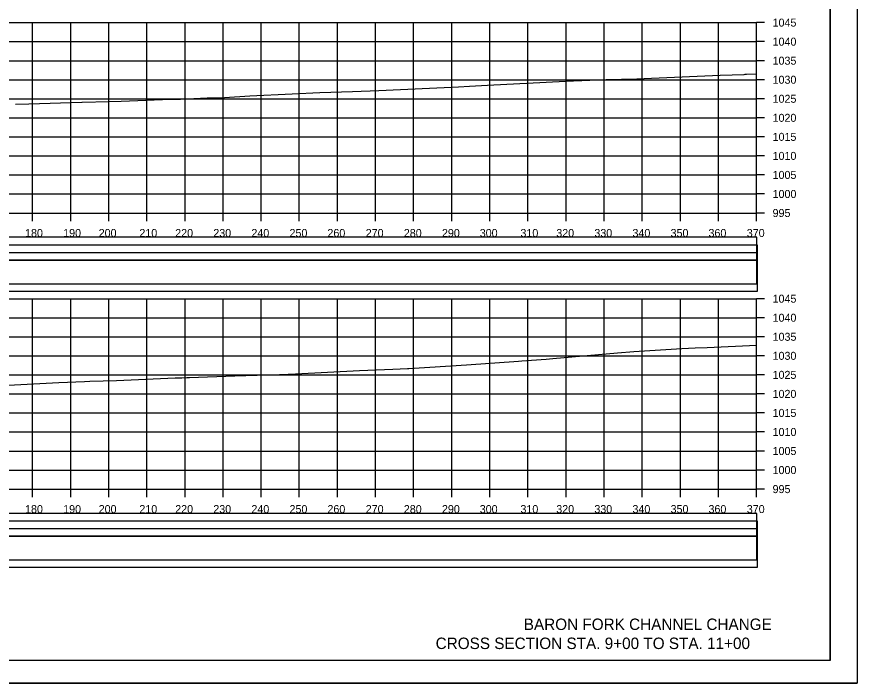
# Model space of a CAD drawing. Extents: x 1370565 to 1374448, y 301010 to 304637.
# Drawn here: x 1374227.4 to 1374447.9, y 302053 to 302228 of the extents above; entities that cross this region are included whole.
import ezdxf

# ---------------------------------------------------------------- set-up
doc = ezdxf.new("R2010")
doc.units = 0
for name, color, linetype in [('Default', 7, 'Continuous'), ('R_Axis', 7, 'Continuous'), ('R_Axis Annot', 7, 'Continuous'), ('R_Border', 7, 'Continuous'), ('R_Draft', 7, 'Continuous'), ('R_Drive', 7, 'Continuous'), ('R_Exist Surface', 7, 'Continuous'), ('R_Grid', 7, 'Continuous'), ('R_No Plot', 7, 'Continuous')]:
    doc.layers.add(name, color=color, linetype=linetype)

msp = doc.modelspace()

# ---------------------------------------------------------------- linework, layer by layer
at = {"layer": 'Default'}
for points in [[(1373981.44, 302166.1), (1374421.61, 302166.1), (1374421.61, 302170.09), (1373981.44, 302170.09)], [(1373981.44, 302157.87), (1374421.61, 302157.87), (1374421.61, 302166.02), (1373981.44, 302166.02)], [(1373981.44, 302093.6), (1374421.61, 302093.6), (1374421.61, 302097.59), (1373981.44, 302097.59)], [(1373981.44, 302085.37), (1374421.61, 302085.37), (1374421.61, 302093.52), (1373981.44, 302093.52)]]:
    msp.add_lwpolyline(points, close=True, dxfattribs=at)
at = {"layer": 'R_Axis'}
for p, q in [((1374421.52, 302176.47), (1374421.52, 302226.47)), ((1374423.62, 302226.47), (1374421.52, 302226.47)), ((1374423.62, 302221.47), (1374421.52, 302221.47)), ((1374423.62, 302216.47), (1374421.52, 302216.47)), ((1374423.62, 302211.47), (1374421.52, 302211.47)), ((1374423.62, 302206.47), (1374421.52, 302206.47)), ((1374423.62, 302201.47), (1374421.52, 302201.47)), ((1374423.62, 302196.47), (1374421.52, 302196.47)), ((1374423.62, 302191.47), (1374421.52, 302191.47)), ((1374423.62, 302186.47), (1374421.52, 302186.47)), ((1374423.62, 302181.47), (1374421.52, 302181.47)), ((1373981.52, 302176.47), (1374421.52, 302176.47)), ((1374231.52, 302174.37), (1374231.52, 302176.47)), ((1374241.52, 302174.37), (1374241.52, 302176.47)), ((1374251.52, 302174.37), (1374251.52, 302176.47)), ((1374261.52, 302174.37), (1374261.52, 302176.47)), ((1374271.52, 302174.37), (1374271.52, 302176.47)), ((1374281.52, 302174.37), (1374281.52, 302176.47)), ((1374291.52, 302174.37), (1374291.52, 302176.47)), ((1374301.52, 302174.37), (1374301.52, 302176.47)), ((1374311.52, 302174.37), (1374311.52, 302176.47)), ((1374321.52, 302174.37), (1374321.52, 302176.47)), ((1374331.52, 302174.37), (1374331.52, 302176.47)), ((1374341.52, 302174.37), (1374341.52, 302176.47)), ((1374351.52, 302174.37), (1374351.52, 302176.47)), ((1374361.52, 302174.37), (1374361.52, 302176.47)), ((1374371.52, 302174.37), (1374371.52, 302176.47)), ((1374381.52, 302174.37), (1374381.52, 302176.47)), ((1374391.52, 302174.37), (1374391.52, 302176.47)), ((1374401.52, 302174.37), (1374401.52, 302176.47)), ((1374411.52, 302174.37), (1374411.52, 302176.47)), ((1374421.52, 302174.37), (1374421.52, 302176.47)), ((1374423.62, 302176.47), (1374421.52, 302176.47)), ((1374421.52, 302103.97), (1374421.52, 302153.97)), ((1374423.62, 302153.97), (1374421.52, 302153.97)), ((1374423.62, 302148.97), (1374421.52, 302148.97)), ((1374423.62, 302143.97), (1374421.52, 302143.97)), ((1374423.62, 302138.97), (1374421.52, 302138.97)), ((1374423.62, 302133.97), (1374421.52, 302133.97)), ((1374423.62, 302128.97), (1374421.52, 302128.97)), ((1374423.62, 302123.97), (1374421.52, 302123.97)), ((1374423.62, 302118.97), (1374421.52, 302118.97)), ((1374423.62, 302113.97), (1374421.52, 302113.97)), ((1374423.62, 302108.97), (1374421.52, 302108.97)), ((1373981.52, 302103.97), (1374421.52, 302103.97)), ((1374231.52, 302101.87), (1374231.52, 302103.97)), ((1374241.52, 302101.87), (1374241.52, 302103.97)), ((1374251.52, 302101.87), (1374251.52, 302103.97)), ((1374261.52, 302101.87), (1374261.52, 302103.97)), ((1374271.52, 302101.87), (1374271.52, 302103.97)), ((1374281.52, 302101.87), (1374281.52, 302103.97)), ((1374291.52, 302101.87), (1374291.52, 302103.97)), ((1374301.52, 302101.87), (1374301.52, 302103.97)), ((1374311.52, 302101.87), (1374311.52, 302103.97)), ((1374321.52, 302101.87), (1374321.52, 302103.97)), ((1374331.52, 302101.87), (1374331.52, 302103.97)), ((1374341.52, 302101.87), (1374341.52, 302103.97)), ((1374351.52, 302101.87), (1374351.52, 302103.97)), ((1374361.52, 302101.87), (1374361.52, 302103.97)), ((1374371.52, 302101.87), (1374371.52, 302103.97)), ((1374381.52, 302101.87), (1374381.52, 302103.97)), ((1374391.52, 302101.87), (1374391.52, 302103.97)), ((1374401.52, 302101.87), (1374401.52, 302103.97)), ((1374411.52, 302101.87), (1374411.52, 302103.97)), ((1374421.52, 302101.87), (1374421.52, 302103.97)), ((1374423.62, 302103.97), (1374421.52, 302103.97))]:
    msp.add_line(p, q, dxfattribs=at)
at = {"layer": 'R_Border'}
for q in [(1374440.79, 302367.16), (1373966.52, 302058.97)]:
    msp.add_line((1374440.79, 302058.97), q, dxfattribs=at)
at = {"layer": 'R_Drive'}
for points in [[(1373981.52, 302164.06), (1374421.73, 302164.06), (1374421.73, 302168.05), (1373981.52, 302168.05)], [(1373981.52, 302155.91), (1374421.73, 302155.91), (1374421.73, 302164.06), (1373981.52, 302164.06)], [(1373981.52, 302091.58), (1374421.73, 302091.58), (1374421.73, 302095.57), (1373981.52, 302095.57)], [(1373981.52, 302083.44), (1374421.73, 302083.44), (1374421.73, 302091.58), (1373981.52, 302091.58)]]:
    msp.add_lwpolyline(points, close=True, dxfattribs=at)
at = {"layer": 'R_Exist Surface'}
for points in [[(1374227.05, 302205.09), (1374230.56, 302205.17), (1374244.46, 302205.58), (1374244.47, 302205.58), (1374244.54, 302205.58), (1374251.65, 302205.74), (1374254.78, 302205.88), (1374265.63, 302206.3), (1374270.32, 302206.38), (1374277.38, 302206.7), (1374281.87, 302206.83), (1374288.53, 302207.24), (1374299.63, 302207.8), (1374306.89, 302208.1), (1374315.5, 302208.42), (1374322.4, 302208.67), (1374343.33, 302209.64), (1374346.19, 302209.81), (1374350.92, 302210.05), (1374359.35, 302210.51), (1374361.2, 302210.59), (1374371.36, 302211.13), (1374382.09, 302211.53), (1374390.07, 302211.74), (1374393.96, 302211.91), (1374412, 302212.64), (1374418.29, 302212.88), (1374418.51, 302212.89), (1374418.88, 302212.9), (1374421.32, 302213.02), (1374421.52, 302213.03)], [(1374221.69, 302131.11), (1374238.38, 302131.97), (1374245.13, 302132.2), (1374246.53, 302132.29), (1374253.58, 302132.49), (1374268.92, 302133.18), (1374270.65, 302133.23), (1374271.99, 302133.28), (1374272.68, 302133.31), (1374284.64, 302133.68), (1374296.31, 302134.03), (1374297.13, 302134.06), (1374298.62, 302134.12), (1374300.49, 302134.22), (1374317.32, 302135.08), (1374326.05, 302135.46), (1374329.91, 302135.64), (1374330.22, 302135.67), (1374345.43, 302136.63), (1374359, 302137.6), (1374359.9, 302137.65), (1374366.26, 302138.11), (1374368.08, 302138.25), (1374385.02, 302139.78), (1374389.28, 302140.13), (1374401.94, 302140.87), (1374405.38, 302141.06), (1374408.58, 302141.18), (1374421.52, 302141.75)]]:
    msp.add_lwpolyline(points, dxfattribs=at)
at = {"layer": 'R_Grid'}
for p, q in [((1373981.52, 302226.47), (1374421.52, 302226.47)), ((1374231.52, 302176.47), (1374231.52, 302226.47)), ((1374241.52, 302176.47), (1374241.52, 302226.47)), ((1374251.52, 302176.47), (1374251.52, 302226.47)), ((1374261.52, 302176.47), (1374261.52, 302226.47)), ((1374271.52, 302176.47), (1374271.52, 302226.47)), ((1374281.52, 302176.47), (1374281.52, 302226.47)), ((1374291.52, 302176.47), (1374291.52, 302226.47)), ((1374301.52, 302176.47), (1374301.52, 302226.47)), ((1374311.52, 302176.47), (1374311.52, 302226.47)), ((1374321.52, 302176.47), (1374321.52, 302226.47)), ((1374331.52, 302176.47), (1374331.52, 302226.47)), ((1374341.52, 302176.47), (1374341.52, 302226.47)), ((1374351.52, 302176.47), (1374351.52, 302226.47)), ((1374361.52, 302176.47), (1374361.52, 302226.47)), ((1374371.52, 302176.47), (1374371.52, 302226.47)), ((1374381.52, 302176.47), (1374381.52, 302226.47)), ((1374391.52, 302176.47), (1374391.52, 302226.47)), ((1374401.52, 302176.47), (1374401.52, 302226.47)), ((1374411.52, 302176.47), (1374411.52, 302226.47)), ((1374421.52, 302176.47), (1374421.52, 302226.47)), ((1373981.52, 302221.47), (1374421.52, 302221.47)), ((1373981.52, 302216.47), (1374421.52, 302216.47)), ((1373981.52, 302211.47), (1374421.52, 302211.47)), ((1373981.52, 302206.47), (1374421.52, 302206.47)), ((1373981.52, 302201.47), (1374421.52, 302201.47)), ((1373981.52, 302196.47), (1374421.52, 302196.47)), ((1373981.52, 302191.47), (1374421.52, 302191.47)), ((1373981.52, 302186.47), (1374421.52, 302186.47)), ((1373981.52, 302181.47), (1374421.52, 302181.47)), ((1373981.52, 302176.47), (1374421.52, 302176.47)), ((1373981.52, 302153.97), (1374421.52, 302153.97)), ((1374231.52, 302103.97), (1374231.52, 302153.97)), ((1374241.52, 302103.97), (1374241.52, 302153.97)), ((1374251.52, 302103.97), (1374251.52, 302153.97)), ((1374261.52, 302103.97), (1374261.52, 302153.97)), ((1374271.52, 302103.97), (1374271.52, 302153.97)), ((1374281.52, 302103.97), (1374281.52, 302153.97)), ((1374291.52, 302103.97), (1374291.52, 302153.97)), ((1374301.52, 302103.97), (1374301.52, 302153.97)), ((1374311.52, 302103.97), (1374311.52, 302153.97)), ((1374321.52, 302103.97), (1374321.52, 302153.97)), ((1374331.52, 302103.97), (1374331.52, 302153.97)), ((1374341.52, 302103.97), (1374341.52, 302153.97)), ((1374351.52, 302103.97), (1374351.52, 302153.97)), ((1374361.52, 302103.97), (1374361.52, 302153.97)), ((1374371.52, 302103.97), (1374371.52, 302153.97)), ((1374381.52, 302103.97), (1374381.52, 302153.97)), ((1374391.52, 302103.97), (1374391.52, 302153.97)), ((1374401.52, 302103.97), (1374401.52, 302153.97)), ((1374411.52, 302103.97), (1374411.52, 302153.97)), ((1374421.52, 302103.97), (1374421.52, 302153.97)), ((1373981.52, 302148.97), (1374421.52, 302148.97)), ((1373981.52, 302143.97), (1374421.52, 302143.97)), ((1373981.52, 302138.97), (1374421.52, 302138.97)), ((1373981.52, 302133.97), (1374421.52, 302133.97)), ((1373981.52, 302128.97), (1374421.52, 302128.97)), ((1373981.52, 302123.97), (1374421.52, 302123.97)), ((1373981.52, 302118.97), (1374421.52, 302118.97)), ((1373981.52, 302113.97), (1374421.52, 302113.97)), ((1373981.52, 302108.97), (1374421.52, 302108.97)), ((1373981.52, 302103.97), (1374421.52, 302103.97))]:
    msp.add_line(p, q, dxfattribs=at)
at = {"layer": 'R_No Plot'}
msp.add_line((1373947.92, 302053), (1374447.92, 302053), dxfattribs=at)
for points in [[(1373947.91, 302373), (1374447.92, 302373), (1374447.92, 302053), (1373947.91, 302053)], [(1374317.4, 302367.16), (1374346.83, 302367.16), (1374346.83, 302352.34), (1374371, 302352.34), (1374405.8, 302352.34), (1374405.98, 302310.11), (1374440.79, 302310.11), (1374440.79, 302058.97), (1373966.52, 302058.97), (1373966.52, 302367.16)]]:
    msp.add_lwpolyline(points, close=True, dxfattribs=at)

# ---------------------------------------------------------------- texts
at = {"layer": 'R_Axis Annot'}
for s, p in [('1045', (1374425.72, 302225.42)), ('1040', (1374425.72, 302220.42)), ('1035', (1374425.72, 302215.42)), ('1030', (1374425.72, 302210.42)), ('1025', (1374425.72, 302205.42)), ('1020', (1374425.72, 302200.42)), ('1015', (1374425.72, 302195.42)), ('1010', (1374425.72, 302190.42)), ('1005', (1374425.72, 302185.42)), ('1000', (1374425.72, 302180.42)), ('995', (1374425.72, 302175.42)), ('180', (1374229.55, 302170.17)), ('190', (1374239.55, 302170.17)), ('200', (1374248.87, 302170.17)), ('210', (1374259.55, 302170.17)), ('220', (1374268.95, 302170.17)), ('230', (1374278.95, 302170.17)), ('240', (1374288.95, 302170.17)), ('250', (1374298.95, 302170.17)), ('260', (1374308.9, 302170.17)), ('270', (1374318.95, 302170.17)), ('280', (1374328.95, 302170.17)), ('290', (1374338.95, 302170.17)), ('300', (1374348.87, 302170.17)), ('310', (1374359.55, 302170.17)), ('320', (1374368.95, 302170.17)), ('330', (1374378.95, 302170.17)), ('340', (1374388.95, 302170.17)), ('350', (1374398.95, 302170.17)), ('360', (1374408.9, 302170.17)), ('370', (1374418.95, 302170.17)), ('1045', (1374425.72, 302152.92)), ('1040', (1374425.72, 302147.92)), ('1035', (1374425.72, 302142.92)), ('1030', (1374425.72, 302137.92)), ('1025', (1374425.72, 302132.92)), ('1020', (1374425.72, 302127.92)), ('1015', (1374425.72, 302122.92)), ('1010', (1374425.72, 302117.92)), ('1005', (1374425.72, 302112.92)), ('1000', (1374425.72, 302107.92)), ('995', (1374425.72, 302102.92)), ('180', (1374229.55, 302097.67)), ('190', (1374239.55, 302097.67)), ('200', (1374248.87, 302097.67)), ('210', (1374259.55, 302097.67)), ('220', (1374268.95, 302097.67)), ('230', (1374278.95, 302097.67)), ('240', (1374288.95, 302097.67)), ('250', (1374298.95, 302097.67)), ('260', (1374308.9, 302097.67)), ('270', (1374318.95, 302097.67)), ('280', (1374328.95, 302097.67)), ('290', (1374338.95, 302097.67)), ('300', (1374348.87, 302097.67)), ('310', (1374359.55, 302097.67)), ('320', (1374368.95, 302097.67)), ('330', (1374378.95, 302097.67)), ('340', (1374388.95, 302097.67)), ('350', (1374398.95, 302097.67)), ('360', (1374408.9, 302097.67)), ('370', (1374418.95, 302097.67))]:
    msp.add_text(s, height=2.1, dxfattribs=at).set_placement(p)
at = {"layer": 'R_Draft'}
for s, p in [(' BARON FORK CHANNEL CHANGE', (1374359.31, 302066.97)), ('CROSS SECTION STA. 9+00 TO STA. 11+00', (1374337.3, 302061.97))]:
    msp.add_text(s, height=3, dxfattribs=at).set_placement(p)

doc.saveas('drawing.dxf')
